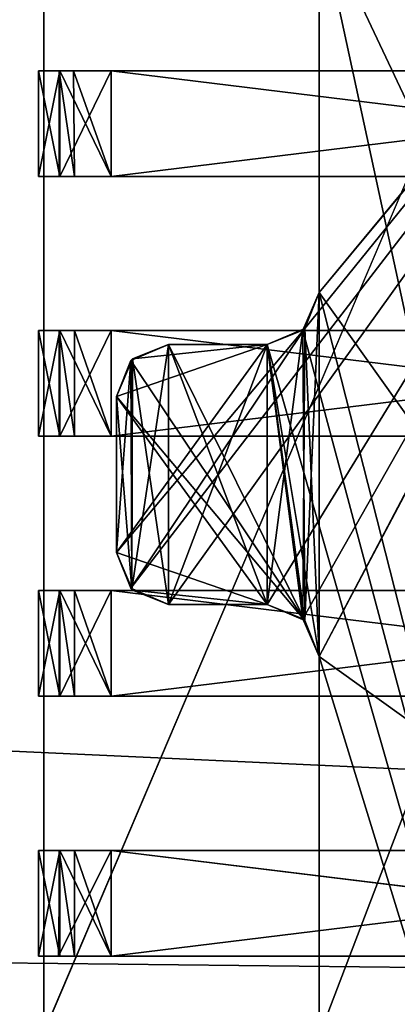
# Model space of a CAD drawing. Header units: millimetres. Extents: x -78 to 78, y -78 to 78.
# Tile 294 of 449: x 44.444 to 45.171, y 0.055 to 1.95. Entities that reach past the tile are written whole.
import ezdxf

# ---------------------------------------------------------------- set-up
doc = ezdxf.new("R2010")
doc.units = ezdxf.units.MM
doc.header["$LTSCALE"] = 41.718519
for name, color, linetype in [('10', 7, 'CONTINUOUS'), ('1745', 7, 'CONTINUOUS'), ('1940', 7, 'CONTINUOUS'), ('1941', 7, 'CONTINUOUS'), ('1942', 7, 'CONTINUOUS'), ('1943', 7, 'CONTINUOUS'), ('1944', 7, 'CONTINUOUS'), ('1945', 7, 'CONTINUOUS'), ('1946', 7, 'CONTINUOUS'), ('1947', 7, 'CONTINUOUS'), ('1954', 7, 'CONTINUOUS'), ('1955', 7, 'CONTINUOUS'), ('1956', 7, 'CONTINUOUS'), ('1957', 7, 'CONTINUOUS'), ('1958', 7, 'CONTINUOUS'), ('1959', 7, 'CONTINUOUS'), ('328', 7, 'CONTINUOUS'), ('344', 7, 'CONTINUOUS'), ('5045', 7, 'CONTINUOUS'), ('5047', 7, 'CONTINUOUS'), ('5049', 7, 'CONTINUOUS'), ('5548', 7, 'CONTINUOUS'), ('5564', 7, 'CONTINUOUS'), ('5568', 7, 'CONTINUOUS'), ('5578', 7, 'CONTINUOUS'), ('5585', 7, 'CONTINUOUS'), ('5591', 7, 'CONTINUOUS'), ('5596', 7, 'CONTINUOUS'), ('5601', 7, 'CONTINUOUS'), ('5602', 7, 'CONTINUOUS'), ('5608', 7, 'CONTINUOUS'), ('5609', 7, 'CONTINUOUS'), ('5610', 7, 'CONTINUOUS'), ('5614', 7, 'CONTINUOUS'), ('5615', 7, 'CONTINUOUS'), ('5616', 7, 'CONTINUOUS'), ('5617', 7, 'CONTINUOUS'), ('5619', 7, 'CONTINUOUS'), ('5621', 7, 'CONTINUOUS'), ('5624', 7, 'CONTINUOUS'), ('5625', 7, 'CONTINUOUS'), ('5760', 7, 'CONTINUOUS'), ('5761', 7, 'CONTINUOUS'), ('5762', 7, 'CONTINUOUS'), ('5763', 7, 'CONTINUOUS'), ('5764', 7, 'CONTINUOUS'), ('5765', 7, 'CONTINUOUS'), ('5807', 7, 'CONTINUOUS'), ('5808', 7, 'CONTINUOUS'), ('5850', 7, 'CONTINUOUS'), ('5851', 7, 'CONTINUOUS'), ('5894', 7, 'CONTINUOUS'), ('5895', 7, 'CONTINUOUS'), ('5896', 7, 'CONTINUOUS'), ('5897', 7, 'CONTINUOUS'), ('5898', 7, 'CONTINUOUS'), ('5899', 7, 'CONTINUOUS'), ('6', 7, 'CONTINUOUS'), ('6248', 7, 'CONTINUOUS'), ('6249', 7, 'CONTINUOUS'), ('6291', 7, 'CONTINUOUS'), ('6292', 7, 'CONTINUOUS'), ('6334', 7, 'CONTINUOUS'), ('6335', 7, 'CONTINUOUS'), ('6377', 7, 'CONTINUOUS'), ('6378', 7, 'CONTINUOUS'), ('748', 7, 'CONTINUOUS'), ('971', 7, 'CONTINUOUS')]:
    doc.layers.add(name, color=color, linetype=linetype)

msp = doc.modelspace()

# ---------------------------------------------------------------- linework, layer by layer
at = {"layer": '10', "linetype": 'CONTINUOUS'}
for points in [[(48.5, 30.5, -2), (49.5, -30.5, -2), (19.2675, 11.1265, -2), (48.5, 30.5, -2)], [(19.2675, 11.1265, -2), (49.5, -30.5, -2), (22.25, 0, -2), (19.2675, 11.1265, -2)]]:
    msp.add_3dface(points, dxfattribs=at)
at = {"layer": '1745', "linetype": 'CONTINUOUS'}
for points in [[(31.0424, -69.7372, 28.7), (51.0663, -56.737, 28.7), (75.9193, 7.9475, 28.7), (31.0424, -69.7372, 28.7)], [(31.0424, -69.7372, 28.7), (75.9193, 7.9475, 28.7), (53.7937, -21.0684, 28.7), (31.0424, -69.7372, 28.7)]]:
    msp.add_3dface(points, dxfattribs=at)
at = {"layer": '1940', "linetype": 'CONTINUOUS'}
for points in [[(44.52, 1.8516, 5.8499), (44.52, 1.8516, 6.3799), (44.52, 1.6483, 5.8499), (44.52, 1.8516, 5.8499)], [(44.52, 1.8516, 6.3799), (44.52, 1.6483, 6.3799), (44.52, 1.6483, 5.8499), (44.52, 1.8516, 6.3799)]]:
    msp.add_3dface(points, dxfattribs=at)
at = {"layer": '1941', "linetype": 'CONTINUOUS'}
for points in [[(46.28, 1.6483, 6.4799), (44.62, 1.6483, 6.4799), (46.28, 1.8516, 6.4799), (46.28, 1.6483, 6.4799)], [(44.62, 1.6483, 6.4799), (44.62, 1.8516, 6.4799), (46.28, 1.8516, 6.4799), (44.62, 1.6483, 6.4799)]]:
    msp.add_3dface(points, dxfattribs=at)
at = {"layer": '1942', "linetype": 'CONTINUOUS'}
for points in [[(44.52, 1.3516, 6.3799), (44.52, 1.1483, 6.3799), (44.52, 1.1483, 5.8499), (44.52, 1.3516, 6.3799)], [(44.52, 1.3516, 5.8499), (44.52, 1.3516, 6.3799), (44.52, 1.1483, 5.8499), (44.52, 1.3516, 5.8499)]]:
    msp.add_3dface(points, dxfattribs=at)
at = {"layer": '1943', "linetype": 'CONTINUOUS'}
for points in [[(44.62, 1.1483, 6.4799), (44.62, 1.3516, 6.4799), (46.28, 1.3516, 6.4799), (44.62, 1.1483, 6.4799)], [(46.28, 1.1483, 6.4799), (44.62, 1.1483, 6.4799), (46.28, 1.3516, 6.4799), (46.28, 1.1483, 6.4799)]]:
    msp.add_3dface(points, dxfattribs=at)
at = {"layer": '1944', "linetype": 'CONTINUOUS'}
for points in [[(44.52, 0.8516, 5.8499), (44.52, 0.8516, 6.3799), (44.52, 0.6483, 5.8499), (44.52, 0.8516, 5.8499)], [(44.52, 0.8516, 6.3799), (44.52, 0.6483, 6.3799), (44.52, 0.6483, 5.8499), (44.52, 0.8516, 6.3799)]]:
    msp.add_3dface(points, dxfattribs=at)
at = {"layer": '1945', "linetype": 'CONTINUOUS'}
for points in [[(46.28, 0.6483, 6.4799), (44.62, 0.6483, 6.4799), (46.28, 0.8516, 6.4799), (46.28, 0.6483, 6.4799)], [(44.62, 0.6483, 6.4799), (44.62, 0.8516, 6.4799), (46.28, 0.8516, 6.4799), (44.62, 0.6483, 6.4799)]]:
    msp.add_3dface(points, dxfattribs=at)
at = {"layer": '1946', "linetype": 'CONTINUOUS'}
for points in [[(44.52, 0.3516, 5.8499), (44.52, 0.3516, 6.3799), (44.52, 0.1483, 5.8499), (44.52, 0.3516, 5.8499)], [(44.52, 0.3516, 6.3799), (44.52, 0.1483, 6.3799), (44.52, 0.1483, 5.8499), (44.52, 0.3516, 6.3799)]]:
    msp.add_3dface(points, dxfattribs=at)
at = {"layer": '1947', "linetype": 'CONTINUOUS'}
for points in [[(46.28, 0.1483, 6.4799), (44.62, 0.1483, 6.4799), (46.28, 0.3516, 6.4799), (46.28, 0.1483, 6.4799)], [(44.62, 0.1483, 6.4799), (44.62, 0.3516, 6.4799), (46.28, 0.3516, 6.4799), (44.62, 0.1483, 6.4799)]]:
    msp.add_3dface(points, dxfattribs=at)
at = {"layer": '1954', "linetype": 'CONTINUOUS'}
for points in [[(44.62, 0.8516, 7.0199), (44.62, 0.6483, 7.0199), (46.28, 0.6483, 7.0199), (44.62, 0.8516, 7.0199)], [(46.28, 0.8516, 7.0199), (44.62, 0.8516, 7.0199), (46.28, 0.6483, 7.0199), (46.28, 0.8516, 7.0199)]]:
    msp.add_3dface(points, dxfattribs=at)
at = {"layer": '1955', "linetype": 'CONTINUOUS'}
for points in [[(44.52, 0.6483, 7.6499), (44.52, 0.6483, 7.1199), (44.52, 0.8516, 7.6499), (44.52, 0.6483, 7.6499)], [(44.52, 0.6483, 7.1199), (44.52, 0.8516, 7.1199), (44.52, 0.8516, 7.6499), (44.52, 0.6483, 7.1199)]]:
    msp.add_3dface(points, dxfattribs=at)
at = {"layer": '1956', "linetype": 'CONTINUOUS'}
for points in [[(44.52, 0.8516, 7.1199), (44.5493, 0.6483, 7.0492), (44.5493, 0.8516, 7.0492), (44.52, 0.8516, 7.1199)], [(44.52, 0.6483, 7.1199), (44.5493, 0.6483, 7.0492), (44.52, 0.8516, 7.1199), (44.52, 0.6483, 7.1199)], [(44.5493, 0.6483, 7.0492), (44.62, 0.6483, 7.0199), (44.5493, 0.8516, 7.0492), (44.5493, 0.6483, 7.0492)], [(44.62, 0.6483, 7.0199), (44.62, 0.8516, 7.0199), (44.5493, 0.8516, 7.0492), (44.62, 0.6483, 7.0199)]]:
    msp.add_3dface(points, dxfattribs=at)
at = {"layer": '1957', "linetype": 'CONTINUOUS'}
for points in [[(46.28, 1.3516, 7.0199), (44.62, 1.3516, 7.0199), (46.28, 1.1483, 7.0199), (46.28, 1.3516, 7.0199)], [(44.62, 1.3516, 7.0199), (44.62, 1.1483, 7.0199), (46.28, 1.1483, 7.0199), (44.62, 1.3516, 7.0199)]]:
    msp.add_3dface(points, dxfattribs=at)
at = {"layer": '1958', "linetype": 'CONTINUOUS'}
for points in [[(44.52, 1.1483, 7.6499), (44.52, 1.1483, 7.1199), (44.52, 1.3516, 7.6499), (44.52, 1.1483, 7.6499)], [(44.52, 1.1483, 7.1199), (44.52, 1.3516, 7.1199), (44.52, 1.3516, 7.6499), (44.52, 1.1483, 7.1199)]]:
    msp.add_3dface(points, dxfattribs=at)
at = {"layer": '1959', "linetype": 'CONTINUOUS'}
for points in [[(44.52, 1.3516, 7.1199), (44.5493, 1.1483, 7.0492), (44.5493, 1.3516, 7.0492), (44.52, 1.3516, 7.1199)], [(44.52, 1.1483, 7.1199), (44.5493, 1.1483, 7.0492), (44.52, 1.3516, 7.1199), (44.52, 1.1483, 7.1199)], [(44.62, 1.1483, 7.0199), (44.62, 1.3516, 7.0199), (44.5493, 1.3516, 7.0492), (44.62, 1.1483, 7.0199)], [(44.5493, 1.1483, 7.0492), (44.62, 1.1483, 7.0199), (44.5493, 1.3516, 7.0492), (44.5493, 1.1483, 7.0492)]]:
    msp.add_3dface(points, dxfattribs=at)
at = {"layer": '328', "linetype": 'CONTINUOUS'}
for points in [[(32.5, -30, 15), (15.5, 30, 15), (47.5, -30, 15), (32.5, -30, 15)], [(47.5, -30, 15), (15.5, 30, 15), (67, -30, 15), (47.5, -30, 15)], [(67, -30, 15), (15.5, 30, 15), (67.5, -30, 15), (67, -30, 15)], [(67.5, -30, 15), (15.5, 30, 15), (72.3187, -15.3427, 15), (67.5, -30, 15)], [(72.3187, -15.3427, 15), (15.5, 30, 15), (73.9493, 0, 15), (72.3187, -15.3427, 15)], [(73.9493, 0, 15), (15.5, 30, 15), (72.3187, 15.3427, 15), (73.9493, 0, 15)]]:
    msp.add_3dface(points, dxfattribs=at)
at = {"layer": '344', "linetype": 'CONTINUOUS'}
for points in [[(32.5, 30, 16.5), (15.5, -30, 16.5), (47.5, 30, 16.5), (32.5, 30, 16.5)], [(47.5, 30, 16.5), (15.5, -30, 16.5), (67, 30, 16.5), (47.5, 30, 16.5)], [(67, 30, 16.5), (15.5, -30, 16.5), (67.5, 30, 16.5), (67, 30, 16.5)], [(67.5, 30, 16.5), (15.5, -30, 16.5), (72.3187, 15.3427, 16.5), (67.5, 30, 16.5)], [(72.3187, 15.3427, 16.5), (15.5, -30, 16.5), (73.9493, 0, 16.5), (72.3187, 15.3427, 16.5)]]:
    msp.add_3dface(points, dxfattribs=at)
at = {"layer": '5045', "linetype": 'CONTINUOUS'}
for points in [[(44.49, -25, 0.25), (42.894, -25, 0.25), (42.894, 25, 0.25), (44.49, -25, 0.25)], [(44.49, 25, 0.25), (44.49, -25, 0.25), (42.894, 25, 0.25), (44.49, 25, 0.25)]]:
    msp.add_3dface(points, dxfattribs=at)
at = {"layer": '5047', "linetype": 'CONTINUOUS'}
for points in [[(42.894, 25, 14.05), (42.894, -25, 14.05), (44.49, 25, 14.05), (42.894, 25, 14.05)], [(42.894, -25, 14.05), (44.49, -25, 14.05), (44.49, 25, 14.05), (42.894, -25, 14.05)]]:
    msp.add_3dface(points, dxfattribs=at)
at = {"layer": '5049', "linetype": 'CONTINUOUS'}
for points in [[(44.49, -25, 0.25), (44.49, 25, 0.25), (44.49, -2.3987, 4.25), (44.49, -25, 0.25)], [(44.49, 25, 0.25), (44.49, -2.05, 4.6), (44.49, -2.1532, 4.3524), (44.49, 25, 0.25)], [(44.49, -2.05, 4.6), (44.49, 25, 0.25), (44.49, 2.4013, 4.25), (44.49, -2.05, 4.6)], [(44.49, -2.3987, 4.25), (44.49, 25, 0.25), (44.49, -2.1532, 4.3524), (44.49, -2.3987, 4.25)], [(44.49, 25, 14.05), (44.49, -25, 14.05), (44.49, 2.3987, 9.25), (44.49, 25, 14.05)], [(44.49, 2.1546, 4.3511), (44.49, -2.05, 4.6), (44.49, 2.4013, 4.25), (44.49, 2.1546, 4.3511)], [(44.49, 2.3987, 9.25), (44.49, -25, 14.05), (44.49, 2.1532, 9.1476), (44.49, 2.3987, 9.25)], [(44.49, -2.05, 8.9), (44.49, -2.05, 4.6), (44.49, 2.1546, 4.3511), (44.49, -2.05, 8.9)], [(44.49, 2.05, 4.6), (44.49, -2.05, 8.9), (44.49, 2.1546, 4.3511), (44.49, 2.05, 4.6)], [(44.49, 2.1532, 9.1476), (44.49, -25, 14.05), (44.49, 2.05, 8.9), (44.49, 2.1532, 9.1476)], [(44.49, -25, 14.05), (44.49, -2.4013, 9.25), (44.49, 2.05, 8.9), (44.49, -25, 14.05)], [(44.49, -2.1546, 9.1489), (44.49, -2.05, 8.9), (44.49, 2.05, 4.6), (44.49, -2.1546, 9.1489)], [(44.49, -2.4013, 9.25), (44.49, -2.1546, 9.1489), (44.49, 2.05, 8.9), (44.49, -2.4013, 9.25)], [(44.49, -2.1546, 9.1489), (44.49, 2.05, 4.6), (44.49, 2.05, 8.9), (44.49, -2.1546, 9.1489)]]:
    msp.add_3dface(points, dxfattribs=at)
at = {"layer": '5548', "linetype": 'CONTINUOUS'}
for points in [[(44.6575, 0.8559, 9.0499), (44.73, 0.8249, 9.0499), (46.039, 2.6499, 9.0499), (44.6575, 0.8559, 9.0499)], [(44.9925, 1.3559, 9.0499), (44.6575, 0.8559, 9.0499), (46.039, 2.6499, 9.0499), (44.9925, 1.3559, 9.0499)], [(44.73, 0.8249, 9.0499), (44.92, 0.8249, 9.0499), (46.039, 2.6499, 9.0499), (44.73, 0.8249, 9.0499)], [(46.039, 2.6499, 9.0499), (45.02, -0.7251, 9.0499), (44.92, -1.3251, 9.0499), (46.039, 2.6499, 9.0499)], [(44.92, 0.8249, 9.0499), (44.989, 0.7974, 9.0499), (46.039, 2.6499, 9.0499), (44.92, 0.8249, 9.0499)], [(44.989, -1.3526, 9.0499), (46.039, 2.6499, 9.0499), (44.92, -1.3251, 9.0499), (44.989, -1.3526, 9.0499)], [(44.989, 0.7974, 9.0499), (45.02, 0.7249, 9.0499), (46.039, 2.6499, 9.0499), (44.989, 0.7974, 9.0499)], [(45.02, -1.4251, 9.0499), (46.039, 2.6499, 9.0499), (44.989, -1.3526, 9.0499), (45.02, -1.4251, 9.0499)], [(45.02, 1.4249, 9.0499), (44.9925, 1.3559, 9.0499), (46.039, 2.6499, 9.0499), (45.02, 1.4249, 9.0499)], [(46.039, -2.6501, 9.0499), (46.039, 2.6499, 9.0499), (45.02, -2.1501, 9.0499), (46.039, -2.6501, 9.0499)], [(45.02, 0.7249, 9.0499), (45.02, -0.7251, 9.0499), (46.039, 2.6499, 9.0499), (45.02, 0.7249, 9.0499)], [(45.02, 2.1499, 9.0499), (45.02, 1.4249, 9.0499), (46.039, 2.6499, 9.0499), (45.02, 2.1499, 9.0499)], [(45.02, -2.1501, 9.0499), (46.039, 2.6499, 9.0499), (45.02, -1.4251, 9.0499), (45.02, -2.1501, 9.0499)], [(44.63, 0.9249, 9.0499), (44.6575, 0.8559, 9.0499), (44.9925, 1.3559, 9.0499), (44.63, 0.9249, 9.0499)], [(44.92, 1.3249, 9.0499), (44.63, 0.9249, 9.0499), (44.9925, 1.3559, 9.0499), (44.92, 1.3249, 9.0499)], [(44.63, 1.2249, 9.0499), (44.63, 0.9249, 9.0499), (44.92, 1.3249, 9.0499), (44.63, 1.2249, 9.0499)], [(44.661, 1.2974, 9.0499), (44.63, 1.2249, 9.0499), (44.92, 1.3249, 9.0499), (44.661, 1.2974, 9.0499)], [(44.73, 1.3249, 9.0499), (44.661, 1.2974, 9.0499), (44.92, 1.3249, 9.0499), (44.73, 1.3249, 9.0499)]]:
    msp.add_3dface(points, dxfattribs=at)
at = {"layer": '5564', "linetype": 'CONTINUOUS'}
for points in [[(46.039, 2.6499, 8.7499), (46.059, -2.6501, 8.7499), (45.02, 2.1499, 8.7499), (46.039, 2.6499, 8.7499)], [(45.02, 2.1499, 8.7499), (46.059, -2.6501, 8.7499), (45.02, 1.4249, 8.7499), (45.02, 2.1499, 8.7499)], [(45.02, 1.4249, 8.7499), (46.059, -2.6501, 8.7499), (44.989, 1.3525, 8.7499), (45.02, 1.4249, 8.7499)], [(44.989, 1.3525, 8.7499), (46.059, -2.6501, 8.7499), (44.92, 1.3249, 8.7499), (44.989, 1.3525, 8.7499)], [(44.6575, 1.294, 8.7499), (44.73, 1.3249, 8.7499), (44.9925, 0.794, 8.7499), (44.6575, 1.294, 8.7499)], [(44.73, 1.3249, 8.7499), (44.92, 1.3249, 8.7499), (44.9925, 0.794, 8.7499), (44.73, 1.3249, 8.7499)], [(44.92, 1.3249, 8.7499), (46.059, -2.6501, 8.7499), (45.02, 0.7249, 8.7499), (44.92, 1.3249, 8.7499)], [(44.9925, 0.794, 8.7499), (44.92, 1.3249, 8.7499), (45.02, 0.7249, 8.7499), (44.9925, 0.794, 8.7499)], [(44.63, 1.2249, 8.7499), (44.6575, 1.294, 8.7499), (44.9925, 0.794, 8.7499), (44.63, 1.2249, 8.7499)], [(44.63, 0.9249, 8.7499), (44.63, 1.2249, 8.7499), (44.92, 0.8249, 8.7499), (44.63, 0.9249, 8.7499)], [(44.92, 0.8249, 8.7499), (44.63, 1.2249, 8.7499), (44.9925, 0.794, 8.7499), (44.92, 0.8249, 8.7499)], [(44.661, 0.8525, 8.7499), (44.63, 0.9249, 8.7499), (44.92, 0.8249, 8.7499), (44.661, 0.8525, 8.7499)], [(44.73, 0.8249, 8.7499), (44.661, 0.8525, 8.7499), (44.92, 0.8249, 8.7499), (44.73, 0.8249, 8.7499)], [(46.059, -2.6501, 8.7499), (45.02, -0.7251, 8.7499), (45.02, 0.7249, 8.7499), (46.059, -2.6501, 8.7499)]]:
    msp.add_3dface(points, dxfattribs=at)
at = {"layer": '5568', "linetype": 'CONTINUOUS'}
for points in [[(45.02, 0.7249, 4.4499), (46.035, 2.6499, 4.4499), (45.02, -0.0051, 4.4499), (45.02, 0.7249, 4.4499)], [(46.035, 2.6499, 4.4499), (45.02, 0.7249, 4.4499), (45.02, 1.4249, 4.4499), (46.035, 2.6499, 4.4499)], [(45.02, -0.0051, 4.4499), (46.035, 2.6499, 4.4499), (46.039, -0.0051, 4.4499), (45.02, -0.0051, 4.4499)], [(45.02, 2.1499, 4.4499), (46.035, 2.6499, 4.4499), (45.02, 1.4249, 4.4499), (45.02, 2.1499, 4.4499)], [(45.02, 1.4249, 4.4499), (44.9925, 0.794, 4.4499), (44.989, 1.3525, 4.4499), (45.02, 1.4249, 4.4499)], [(45.02, 0.7249, 4.4499), (44.9925, 0.794, 4.4499), (45.02, 1.4249, 4.4499), (45.02, 0.7249, 4.4499)], [(44.9925, 0.794, 4.4499), (44.92, 0.8249, 4.4499), (44.989, 1.3525, 4.4499), (44.9925, 0.794, 4.4499)], [(44.989, 1.3525, 4.4499), (44.92, 0.8249, 4.4499), (44.92, 1.3249, 4.4499), (44.989, 1.3525, 4.4499)], [(44.6575, 1.294, 4.4499), (44.73, 1.3249, 4.4499), (44.6594, 0.8543, 4.4499), (44.6575, 1.294, 4.4499)], [(44.73, 1.3249, 4.4499), (44.73, 0.8249, 4.4499), (44.6594, 0.8543, 4.4499), (44.73, 1.3249, 4.4499)], [(44.92, 0.8249, 4.4499), (44.73, 0.8249, 4.4499), (44.92, 1.3249, 4.4499), (44.92, 0.8249, 4.4499)], [(44.92, 1.3249, 4.4499), (44.73, 0.8249, 4.4499), (44.73, 1.3249, 4.4499), (44.92, 1.3249, 4.4499)], [(44.63, 1.2249, 4.4499), (44.6575, 1.294, 4.4499), (44.63, 0.9249, 4.4499), (44.63, 1.2249, 4.4499)], [(44.63, 0.9249, 4.4499), (44.6575, 1.294, 4.4499), (44.6594, 0.8543, 4.4499), (44.63, 0.9249, 4.4499)]]:
    msp.add_3dface(points, dxfattribs=at)
at = {"layer": '5578', "linetype": 'CONTINUOUS'}
for points in [[(44.73, 0.8249, 4.4499), (44.92, 0.8249, 4.4499), (44.92, 0.8249, 4.7499), (44.73, 0.8249, 4.4499)], [(44.73, 0.8249, 4.7499), (44.73, 0.8249, 4.4499), (44.92, 0.8249, 4.7499), (44.73, 0.8249, 4.7499)]]:
    msp.add_3dface(points, dxfattribs=at)
at = {"layer": '5585', "linetype": 'CONTINUOUS'}
for points in [[(44.63, 0.9249, 4.4499), (44.6594, 0.8543, 4.4499), (44.63, 0.9249, 4.7499), (44.63, 0.9249, 4.4499)], [(44.63, 0.9249, 4.7499), (44.6594, 0.8543, 4.4499), (44.6594, 0.8543, 4.7499), (44.63, 0.9249, 4.7499)], [(44.6594, 0.8543, 4.4499), (44.73, 0.8249, 4.4499), (44.6594, 0.8543, 4.7499), (44.6594, 0.8543, 4.4499)], [(44.6594, 0.8543, 4.7499), (44.73, 0.8249, 4.4499), (44.73, 0.8249, 4.7499), (44.6594, 0.8543, 4.7499)]]:
    msp.add_3dface(points, dxfattribs=at)
at = {"layer": '5591', "linetype": 'CONTINUOUS'}
for points in [[(46.055, 2.6499, 4.7699), (45.02, 2.1499, 4.7499), (46.039, -0.0051, 4.7499), (46.055, 2.6499, 4.7699)], [(45.02, 2.1499, 4.7499), (45.02, 1.4249, 4.7499), (46.039, -0.0051, 4.7499), (45.02, 2.1499, 4.7499)], [(45.02, 1.4249, 4.7499), (44.9925, 1.3559, 4.7499), (45.02, 0.7249, 4.7499), (45.02, 1.4249, 4.7499)], [(46.039, -0.0051, 4.7499), (45.02, 1.4249, 4.7499), (45.02, 0.7249, 4.7499), (46.039, -0.0051, 4.7499)], [(44.9925, 1.3559, 4.7499), (44.92, 1.3249, 4.7499), (44.989, 0.7974, 4.7499), (44.9925, 1.3559, 4.7499)], [(45.02, 0.7249, 4.7499), (44.9925, 1.3559, 4.7499), (44.989, 0.7974, 4.7499), (45.02, 0.7249, 4.7499)], [(44.661, 1.2974, 4.7499), (44.73, 0.8249, 4.7499), (44.73, 1.3249, 4.7499), (44.661, 1.2974, 4.7499)], [(44.73, 1.3249, 4.7499), (44.73, 0.8249, 4.7499), (44.92, 0.8249, 4.7499), (44.73, 1.3249, 4.7499)], [(44.92, 1.3249, 4.7499), (44.73, 1.3249, 4.7499), (44.92, 0.8249, 4.7499), (44.92, 1.3249, 4.7499)], [(44.989, 0.7974, 4.7499), (44.92, 1.3249, 4.7499), (44.92, 0.8249, 4.7499), (44.989, 0.7974, 4.7499)], [(44.63, 1.2249, 4.7499), (44.6594, 0.8543, 4.7499), (44.661, 1.2974, 4.7499), (44.63, 1.2249, 4.7499)], [(44.6594, 0.8543, 4.7499), (44.73, 0.8249, 4.7499), (44.661, 1.2974, 4.7499), (44.6594, 0.8543, 4.7499)], [(44.63, 0.9249, 4.7499), (44.6594, 0.8543, 4.7499), (44.63, 1.2249, 4.7499), (44.63, 0.9249, 4.7499)], [(45.02, -0.0051, 4.7499), (46.039, -0.0051, 4.7499), (45.02, 0.7249, 4.7499), (45.02, -0.0051, 4.7499)]]:
    msp.add_3dface(points, dxfattribs=at)
at = {"layer": '5596', "linetype": 'CONTINUOUS'}
for points in [[(44.73, 1.3249, 4.4499), (44.6575, 1.294, 4.4499), (44.73, 1.3249, 4.7499), (44.73, 1.3249, 4.4499)], [(44.6575, 1.294, 4.4499), (44.661, 1.2974, 4.7499), (44.73, 1.3249, 4.7499), (44.6575, 1.294, 4.4499)], [(44.6575, 1.294, 4.4499), (44.63, 1.2249, 4.4499), (44.661, 1.2974, 4.7499), (44.6575, 1.294, 4.4499)], [(44.63, 1.2249, 4.4499), (44.63, 1.2249, 4.7499), (44.661, 1.2974, 4.7499), (44.63, 1.2249, 4.4499)]]:
    msp.add_3dface(points, dxfattribs=at)
at = {"layer": '5601', "linetype": 'CONTINUOUS'}
for points in [[(45.02, -0.7251, 9.0499), (45.02, 0.7249, 9.0499), (45.02, -0.7251, 8.7499), (45.02, -0.7251, 9.0499)], [(45.02, -0.7251, 8.7499), (45.02, 0.7249, 9.0499), (45.02, 0.7249, 8.7499), (45.02, -0.7251, 8.7499)]]:
    msp.add_3dface(points, dxfattribs=at)
at = {"layer": '5602', "linetype": 'CONTINUOUS'}
for points in [[(44.92, 1.3249, 4.4499), (44.73, 1.3249, 4.4499), (44.73, 1.3249, 4.7499), (44.92, 1.3249, 4.4499)], [(44.92, 1.3249, 4.4499), (44.73, 1.3249, 4.7499), (44.92, 1.3249, 4.7499), (44.92, 1.3249, 4.4499)]]:
    msp.add_3dface(points, dxfattribs=at)
at = {"layer": '5608', "linetype": 'CONTINUOUS'}
for points in [[(44.989, 0.7974, 9.0499), (44.92, 0.8249, 9.0499), (44.9925, 0.794, 8.7499), (44.989, 0.7974, 9.0499)], [(44.92, 0.8249, 9.0499), (44.92, 0.8249, 8.7499), (44.9925, 0.794, 8.7499), (44.92, 0.8249, 9.0499)], [(45.02, 0.7249, 9.0499), (44.989, 0.7974, 9.0499), (45.02, 0.7249, 8.7499), (45.02, 0.7249, 9.0499)], [(44.989, 0.7974, 9.0499), (44.9925, 0.794, 8.7499), (45.02, 0.7249, 8.7499), (44.989, 0.7974, 9.0499)]]:
    msp.add_3dface(points, dxfattribs=at)
at = {"layer": '5609', "linetype": 'CONTINUOUS'}
for points in [[(45.02, 1.4249, 4.4499), (44.989, 1.3525, 4.4499), (45.02, 1.4249, 4.7499), (45.02, 1.4249, 4.4499)], [(44.989, 1.3525, 4.4499), (44.9925, 1.3559, 4.7499), (45.02, 1.4249, 4.7499), (44.989, 1.3525, 4.4499)], [(44.989, 1.3525, 4.4499), (44.92, 1.3249, 4.4499), (44.9925, 1.3559, 4.7499), (44.989, 1.3525, 4.4499)], [(44.92, 1.3249, 4.4499), (44.92, 1.3249, 4.7499), (44.9925, 1.3559, 4.7499), (44.92, 1.3249, 4.4499)]]:
    msp.add_3dface(points, dxfattribs=at)
at = {"layer": '5610', "linetype": 'CONTINUOUS'}
for points in [[(44.92, 0.8249, 4.4499), (44.9925, 0.794, 4.4499), (44.92, 0.8249, 4.7499), (44.92, 0.8249, 4.4499)], [(44.9925, 0.794, 4.4499), (44.989, 0.7974, 4.7499), (44.92, 0.8249, 4.7499), (44.9925, 0.794, 4.4499)], [(44.9925, 0.794, 4.4499), (45.02, 0.7249, 4.4499), (44.989, 0.7974, 4.7499), (44.9925, 0.794, 4.4499)], [(45.02, 0.7249, 4.4499), (45.02, 0.7249, 4.7499), (44.989, 0.7974, 4.7499), (45.02, 0.7249, 4.4499)]]:
    msp.add_3dface(points, dxfattribs=at)
at = {"layer": '5614', "linetype": 'CONTINUOUS'}
for points in [[(44.92, 0.8249, 9.0499), (44.73, 0.8249, 9.0499), (44.73, 0.8249, 8.7499), (44.92, 0.8249, 9.0499)], [(44.92, 0.8249, 9.0499), (44.73, 0.8249, 8.7499), (44.92, 0.8249, 8.7499), (44.92, 0.8249, 9.0499)]]:
    msp.add_3dface(points, dxfattribs=at)
at = {"layer": '5615', "linetype": 'CONTINUOUS'}
for points in [[(45.02, 2.1499, 4.4499), (45.02, 1.4249, 4.4499), (45.02, 2.1499, 4.7499), (45.02, 2.1499, 4.4499)], [(45.02, 1.4249, 4.4499), (45.02, 1.4249, 4.7499), (45.02, 2.1499, 4.7499), (45.02, 1.4249, 4.4499)]]:
    msp.add_3dface(points, dxfattribs=at)
at = {"layer": '5616', "linetype": 'CONTINUOUS'}
for points in [[(45.02, 1.4249, 9.0499), (45.02, 2.1499, 9.0499), (45.02, 1.4249, 8.7499), (45.02, 1.4249, 9.0499)], [(45.02, 2.1499, 9.0499), (45.02, 2.1499, 8.7499), (45.02, 1.4249, 8.7499), (45.02, 2.1499, 9.0499)]]:
    msp.add_3dface(points, dxfattribs=at)
at = {"layer": '5617', "linetype": 'CONTINUOUS'}
for points in [[(44.6575, 0.8559, 9.0499), (44.63, 0.9249, 9.0499), (44.661, 0.8525, 8.7499), (44.6575, 0.8559, 9.0499)], [(44.63, 0.9249, 9.0499), (44.63, 0.9249, 8.7499), (44.661, 0.8525, 8.7499), (44.63, 0.9249, 9.0499)], [(44.73, 0.8249, 9.0499), (44.6575, 0.8559, 9.0499), (44.73, 0.8249, 8.7499), (44.73, 0.8249, 9.0499)], [(44.6575, 0.8559, 9.0499), (44.661, 0.8525, 8.7499), (44.73, 0.8249, 8.7499), (44.6575, 0.8559, 9.0499)]]:
    msp.add_3dface(points, dxfattribs=at)
at = {"layer": '5619', "linetype": 'CONTINUOUS'}
for points in [[(45.02, 0.7249, 4.4499), (45.02, -0.0051, 4.4499), (45.02, 0.7249, 4.7499), (45.02, 0.7249, 4.4499)], [(45.02, -0.0051, 4.4499), (45.02, -0.0051, 4.7499), (45.02, 0.7249, 4.7499), (45.02, -0.0051, 4.4499)]]:
    msp.add_3dface(points, dxfattribs=at)
at = {"layer": '5621', "linetype": 'CONTINUOUS'}
for points in [[(44.9925, 1.3559, 9.0499), (45.02, 1.4249, 9.0499), (44.989, 1.3525, 8.7499), (44.9925, 1.3559, 9.0499)], [(45.02, 1.4249, 9.0499), (45.02, 1.4249, 8.7499), (44.989, 1.3525, 8.7499), (45.02, 1.4249, 9.0499)], [(44.92, 1.3249, 9.0499), (44.9925, 1.3559, 9.0499), (44.92, 1.3249, 8.7499), (44.92, 1.3249, 9.0499)], [(44.9925, 1.3559, 9.0499), (44.989, 1.3525, 8.7499), (44.92, 1.3249, 8.7499), (44.9925, 1.3559, 9.0499)]]:
    msp.add_3dface(points, dxfattribs=at)
at = {"layer": '5624', "linetype": 'CONTINUOUS'}
for points in [[(44.73, 1.3249, 9.0499), (44.92, 1.3249, 9.0499), (44.92, 1.3249, 8.7499), (44.73, 1.3249, 9.0499)], [(44.73, 1.3249, 9.0499), (44.92, 1.3249, 8.7499), (44.73, 1.3249, 8.7499), (44.73, 1.3249, 9.0499)]]:
    msp.add_3dface(points, dxfattribs=at)
at = {"layer": '5625', "linetype": 'CONTINUOUS'}
for points in [[(44.661, 1.2974, 9.0499), (44.73, 1.3249, 9.0499), (44.6575, 1.294, 8.7499), (44.661, 1.2974, 9.0499)], [(44.73, 1.3249, 9.0499), (44.73, 1.3249, 8.7499), (44.6575, 1.294, 8.7499), (44.73, 1.3249, 9.0499)], [(44.63, 1.2249, 9.0499), (44.661, 1.2974, 9.0499), (44.63, 1.2249, 8.7499), (44.63, 1.2249, 9.0499)], [(44.661, 1.2974, 9.0499), (44.6575, 1.294, 8.7499), (44.63, 1.2249, 8.7499), (44.661, 1.2974, 9.0499)]]:
    msp.add_3dface(points, dxfattribs=at)
at = {"layer": '5760', "linetype": 'CONTINUOUS'}
for points in [[(44.52, 1.8516, 7.6499), (44.52, 1.8516, 7.1199), (44.48, 1.8516, 7.1199), (44.52, 1.8516, 7.6499)], [(44.48, 1.8516, 7.1199), (44.52, 1.8516, 7.1199), (44.5211, 1.8516, 7.0211), (44.48, 1.8516, 7.1199)], [(44.48, 1.8516, 7.6499), (44.52, 1.8516, 7.6499), (44.48, 1.8516, 7.1199), (44.48, 1.8516, 7.6499)], [(44.52, 1.8516, 7.1199), (44.5475, 1.8516, 7.0509), (44.5211, 1.8516, 7.0211), (44.52, 1.8516, 7.1199)], [(44.62, 1.8516, 7.0199), (44.62, 1.8516, 6.9799), (44.5211, 1.8516, 7.0211), (44.62, 1.8516, 7.0199)], [(44.5475, 1.8516, 7.0509), (44.62, 1.8516, 7.0199), (44.5211, 1.8516, 7.0211), (44.5475, 1.8516, 7.0509)], [(46.28, 1.8516, 6.9799), (44.62, 1.8516, 6.9799), (46.285, 1.8516, 7.0349), (46.28, 1.8516, 6.9799)], [(46.285, 1.8516, 7.0349), (44.62, 1.8516, 6.9799), (44.62, 1.8516, 7.0199), (46.285, 1.8516, 7.0349)]]:
    msp.add_3dface(points, dxfattribs=at)
at = {"layer": '5761', "linetype": 'CONTINUOUS'}
for points in [[(44.62, 1.8516, 6.9799), (46.28, 1.8516, 6.9799), (44.62, 1.6483, 6.9799), (44.62, 1.8516, 6.9799)], [(44.62, 1.6483, 6.9799), (46.28, 1.8516, 6.9799), (46.28, 1.6483, 6.9799), (44.62, 1.6483, 6.9799)]]:
    msp.add_3dface(points, dxfattribs=at)
at = {"layer": '5762', "linetype": 'CONTINUOUS'}
for points in [[(44.48, 1.8516, 7.1199), (44.5211, 1.8516, 7.0211), (44.48, 1.6483, 7.1199), (44.48, 1.8516, 7.1199)], [(44.48, 1.6483, 7.1199), (44.5211, 1.8516, 7.0211), (44.521, 1.6483, 7.021), (44.48, 1.6483, 7.1199)], [(44.5211, 1.8516, 7.0211), (44.62, 1.8516, 6.9799), (44.521, 1.6483, 7.021), (44.5211, 1.8516, 7.0211)], [(44.62, 1.8516, 6.9799), (44.62, 1.6483, 6.9799), (44.521, 1.6483, 7.021), (44.62, 1.8516, 6.9799)]]:
    msp.add_3dface(points, dxfattribs=at)
at = {"layer": '5763', "linetype": 'CONTINUOUS'}
for points in [[(46.285, 1.8516, 7.0349), (44.62, 1.8516, 7.0199), (46.28, 1.6483, 7.0199), (46.285, 1.8516, 7.0349)], [(44.62, 1.8516, 7.0199), (44.62, 1.6483, 7.0199), (46.28, 1.6483, 7.0199), (44.62, 1.8516, 7.0199)]]:
    msp.add_3dface(points, dxfattribs=at)
at = {"layer": '5764', "linetype": 'CONTINUOUS'}
for points in [[(44.5475, 1.8516, 7.0509), (44.52, 1.8516, 7.1199), (44.5493, 1.6483, 7.0492), (44.5475, 1.8516, 7.0509)], [(44.5493, 1.6483, 7.0492), (44.52, 1.8516, 7.1199), (44.52, 1.6483, 7.1199), (44.5493, 1.6483, 7.0492)], [(44.62, 1.8516, 7.0199), (44.5475, 1.8516, 7.0509), (44.62, 1.6483, 7.0199), (44.62, 1.8516, 7.0199)], [(44.62, 1.6483, 7.0199), (44.5475, 1.8516, 7.0509), (44.5493, 1.6483, 7.0492), (44.62, 1.6483, 7.0199)]]:
    msp.add_3dface(points, dxfattribs=at)
at = {"layer": '5765', "linetype": 'CONTINUOUS'}
for points in [[(44.52, 1.8516, 7.1199), (44.52, 1.8516, 7.6499), (44.52, 1.6483, 7.1199), (44.52, 1.8516, 7.1199)], [(44.52, 1.6483, 7.1199), (44.52, 1.8516, 7.6499), (44.52, 1.6483, 7.6499), (44.52, 1.6483, 7.1199)]]:
    msp.add_3dface(points, dxfattribs=at)
at = {"layer": '5807', "linetype": 'CONTINUOUS'}
for points in [[(44.62, 1.1483, 6.9799), (44.62, 1.3516, 6.9799), (46.28, 1.3516, 6.9799), (44.62, 1.1483, 6.9799)], [(46.28, 1.1483, 6.9799), (44.62, 1.1483, 6.9799), (46.28, 1.3516, 6.9799), (46.28, 1.1483, 6.9799)]]:
    msp.add_3dface(points, dxfattribs=at)
at = {"layer": '5808', "linetype": 'CONTINUOUS'}
for points in [[(44.48, 1.3516, 7.1199), (44.521, 1.3516, 7.021), (44.48, 1.1483, 7.1199), (44.48, 1.3516, 7.1199)], [(44.48, 1.1483, 7.1199), (44.521, 1.3516, 7.021), (44.521, 1.1483, 7.021), (44.48, 1.1483, 7.1199)], [(44.62, 1.3516, 6.9799), (44.62, 1.1483, 6.9799), (44.521, 1.1483, 7.021), (44.62, 1.3516, 6.9799)], [(44.521, 1.3516, 7.021), (44.62, 1.3516, 6.9799), (44.521, 1.1483, 7.021), (44.521, 1.3516, 7.021)]]:
    msp.add_3dface(points, dxfattribs=at)
at = {"layer": '5850', "linetype": 'CONTINUOUS'}
for points in [[(44.62, 0.6483, 6.9799), (44.62, 0.8516, 6.9799), (46.28, 0.8516, 6.9799), (44.62, 0.6483, 6.9799)], [(46.28, 0.6483, 6.9799), (44.62, 0.6483, 6.9799), (46.28, 0.8516, 6.9799), (46.28, 0.6483, 6.9799)]]:
    msp.add_3dface(points, dxfattribs=at)
at = {"layer": '5851', "linetype": 'CONTINUOUS'}
for points in [[(44.48, 0.8516, 7.1199), (44.521, 0.8516, 7.021), (44.48, 0.6483, 7.1199), (44.48, 0.8516, 7.1199)], [(44.48, 0.6483, 7.1199), (44.521, 0.8516, 7.021), (44.521, 0.6483, 7.021), (44.48, 0.6483, 7.1199)], [(44.62, 0.8516, 6.9799), (44.62, 0.6483, 6.9799), (44.521, 0.6483, 7.021), (44.62, 0.8516, 6.9799)], [(44.521, 0.8516, 7.021), (44.62, 0.8516, 6.9799), (44.521, 0.6483, 7.021), (44.521, 0.8516, 7.021)]]:
    msp.add_3dface(points, dxfattribs=at)
at = {"layer": '5894', "linetype": 'CONTINUOUS'}
for points in [[(44.48, 0.1483, 7.1199), (44.5185, 0.1483, 7.0233), (44.48, 0.1483, 7.6499), (44.48, 0.1483, 7.1199)], [(44.48, 0.1483, 7.6499), (44.5185, 0.1483, 7.0233), (44.52, 0.1483, 7.1199), (44.48, 0.1483, 7.6499)], [(44.52, 0.1483, 7.6499), (44.48, 0.1483, 7.6499), (44.52, 0.1483, 7.1199), (44.52, 0.1483, 7.6499)], [(44.5185, 0.1483, 7.0233), (44.62, 0.1483, 6.9799), (44.5494, 0.1483, 7.0493), (44.5185, 0.1483, 7.0233)], [(44.52, 0.1483, 7.1199), (44.5185, 0.1483, 7.0233), (44.5494, 0.1483, 7.0493), (44.52, 0.1483, 7.1199)], [(44.62, 0.1483, 6.9799), (44.62, 0.1483, 7.0199), (44.5494, 0.1483, 7.0493), (44.62, 0.1483, 6.9799)], [(46.285, 0.1483, 7.0349), (44.62, 0.1483, 7.0199), (46.28, 0.1483, 6.9799), (46.285, 0.1483, 7.0349)], [(46.28, 0.1483, 6.9799), (44.62, 0.1483, 7.0199), (44.62, 0.1483, 6.9799), (46.28, 0.1483, 6.9799)]]:
    msp.add_3dface(points, dxfattribs=at)
at = {"layer": '5895', "linetype": 'CONTINUOUS'}
for points in [[(44.62, 0.1483, 7.0199), (46.285, 0.1483, 7.0349), (44.62, 0.3516, 7.0199), (44.62, 0.1483, 7.0199)], [(44.62, 0.3516, 7.0199), (46.285, 0.1483, 7.0349), (46.28, 0.3516, 7.0199), (44.62, 0.3516, 7.0199)]]:
    msp.add_3dface(points, dxfattribs=at)
at = {"layer": '5896', "linetype": 'CONTINUOUS'}
for points in [[(44.52, 0.1483, 7.1199), (44.5494, 0.1483, 7.0493), (44.52, 0.3516, 7.1199), (44.52, 0.1483, 7.1199)], [(44.52, 0.3516, 7.1199), (44.5494, 0.1483, 7.0493), (44.5493, 0.3516, 7.0492), (44.52, 0.3516, 7.1199)], [(44.5494, 0.1483, 7.0493), (44.62, 0.1483, 7.0199), (44.5493, 0.3516, 7.0492), (44.5494, 0.1483, 7.0493)], [(44.5493, 0.3516, 7.0492), (44.62, 0.1483, 7.0199), (44.62, 0.3516, 7.0199), (44.5493, 0.3516, 7.0492)]]:
    msp.add_3dface(points, dxfattribs=at)
at = {"layer": '5897', "linetype": 'CONTINUOUS'}
for points in [[(44.52, 0.1483, 7.6499), (44.52, 0.1483, 7.1199), (44.52, 0.3516, 7.6499), (44.52, 0.1483, 7.6499)], [(44.52, 0.1483, 7.1199), (44.52, 0.3516, 7.1199), (44.52, 0.3516, 7.6499), (44.52, 0.1483, 7.1199)]]:
    msp.add_3dface(points, dxfattribs=at)
at = {"layer": '5898', "linetype": 'CONTINUOUS'}
for points in [[(46.28, 0.1483, 6.9799), (44.62, 0.1483, 6.9799), (46.28, 0.3516, 6.9799), (46.28, 0.1483, 6.9799)], [(44.62, 0.1483, 6.9799), (44.62, 0.3516, 6.9799), (46.28, 0.3516, 6.9799), (44.62, 0.1483, 6.9799)]]:
    msp.add_3dface(points, dxfattribs=at)
at = {"layer": '5899', "linetype": 'CONTINUOUS'}
for points in [[(44.5185, 0.1483, 7.0233), (44.48, 0.1483, 7.1199), (44.521, 0.3516, 7.021), (44.5185, 0.1483, 7.0233)], [(44.521, 0.3516, 7.021), (44.48, 0.1483, 7.1199), (44.48, 0.3516, 7.1199), (44.521, 0.3516, 7.021)], [(44.62, 0.1483, 6.9799), (44.5185, 0.1483, 7.0233), (44.62, 0.3516, 6.9799), (44.62, 0.1483, 6.9799)], [(44.62, 0.3516, 6.9799), (44.5185, 0.1483, 7.0233), (44.521, 0.3516, 7.021), (44.62, 0.3516, 6.9799)]]:
    msp.add_3dface(points, dxfattribs=at)
at = {"layer": '6', "linetype": 'CONTINUOUS'}
for points in [[(32.5, 33), (15.5, -33), (47.5, 33), (32.5, 33)], [(47.5, 33), (15.5, -33), (48.5, 31), (47.5, 33)], [(48.5, 31), (15.5, -33), (48.5, 30.5), (48.5, 31)], [(48.5, 30.5), (15.5, -33), (49.5, 30.5), (48.5, 30.5)], [(49.5, 30.5), (15.5, -33), (48.5, -30.5), (49.5, 30.5)]]:
    msp.add_3dface(points, dxfattribs=at)
at = {"layer": '6248', "linetype": 'CONTINUOUS'}
for points in [[(44.62, 0.3516, 6.5199), (44.62, 0.1483, 6.5199), (46.28, 0.1483, 6.5199), (44.62, 0.3516, 6.5199)], [(46.28, 0.3516, 6.5199), (44.62, 0.3516, 6.5199), (46.28, 0.1483, 6.5199), (46.28, 0.3516, 6.5199)]]:
    msp.add_3dface(points, dxfattribs=at)
at = {"layer": '6249', "linetype": 'CONTINUOUS'}
for points in [[(44.48, 0.1483, 6.3799), (44.521, 0.1483, 6.4789), (44.48, 0.3516, 6.3799), (44.48, 0.1483, 6.3799)], [(44.48, 0.3516, 6.3799), (44.521, 0.1483, 6.4789), (44.521, 0.3516, 6.4789), (44.48, 0.3516, 6.3799)], [(44.62, 0.1483, 6.5199), (44.62, 0.3516, 6.5199), (44.521, 0.3516, 6.4789), (44.62, 0.1483, 6.5199)], [(44.521, 0.1483, 6.4789), (44.62, 0.1483, 6.5199), (44.521, 0.3516, 6.4789), (44.521, 0.1483, 6.4789)]]:
    msp.add_3dface(points, dxfattribs=at)
at = {"layer": '6291', "linetype": 'CONTINUOUS'}
for points in [[(44.62, 0.8516, 6.5199), (44.62, 0.6483, 6.5199), (46.28, 0.6483, 6.5199), (44.62, 0.8516, 6.5199)], [(46.28, 0.8516, 6.5199), (44.62, 0.8516, 6.5199), (46.28, 0.6483, 6.5199), (46.28, 0.8516, 6.5199)]]:
    msp.add_3dface(points, dxfattribs=at)
at = {"layer": '6292', "linetype": 'CONTINUOUS'}
for points in [[(44.48, 0.6483, 6.3799), (44.521, 0.6483, 6.4789), (44.48, 0.8516, 6.3799), (44.48, 0.6483, 6.3799)], [(44.48, 0.8516, 6.3799), (44.521, 0.6483, 6.4789), (44.521, 0.8516, 6.4789), (44.48, 0.8516, 6.3799)], [(44.62, 0.6483, 6.5199), (44.62, 0.8516, 6.5199), (44.521, 0.8516, 6.4789), (44.62, 0.6483, 6.5199)], [(44.521, 0.6483, 6.4789), (44.62, 0.6483, 6.5199), (44.521, 0.8516, 6.4789), (44.521, 0.6483, 6.4789)]]:
    msp.add_3dface(points, dxfattribs=at)
at = {"layer": '6334', "linetype": 'CONTINUOUS'}
for points in [[(44.62, 1.3516, 6.5199), (44.62, 1.1483, 6.5199), (46.28, 1.1483, 6.5199), (44.62, 1.3516, 6.5199)], [(46.28, 1.3516, 6.5199), (44.62, 1.3516, 6.5199), (46.28, 1.1483, 6.5199), (46.28, 1.3516, 6.5199)]]:
    msp.add_3dface(points, dxfattribs=at)
at = {"layer": '6335', "linetype": 'CONTINUOUS'}
for points in [[(44.48, 1.1483, 6.3799), (44.521, 1.1483, 6.4789), (44.48, 1.3516, 6.3799), (44.48, 1.1483, 6.3799)], [(44.48, 1.3516, 6.3799), (44.521, 1.1483, 6.4789), (44.521, 1.3516, 6.4789), (44.48, 1.3516, 6.3799)], [(44.62, 1.1483, 6.5199), (44.62, 1.3516, 6.5199), (44.521, 1.3516, 6.4789), (44.62, 1.1483, 6.5199)], [(44.521, 1.1483, 6.4789), (44.62, 1.1483, 6.5199), (44.521, 1.3516, 6.4789), (44.521, 1.1483, 6.4789)]]:
    msp.add_3dface(points, dxfattribs=at)
at = {"layer": '6377', "linetype": 'CONTINUOUS'}
for points in [[(44.62, 1.8516, 6.5199), (44.62, 1.6483, 6.5199), (46.28, 1.6483, 6.5199), (44.62, 1.8516, 6.5199)], [(46.28, 1.8516, 6.5199), (44.62, 1.8516, 6.5199), (46.28, 1.6483, 6.5199), (46.28, 1.8516, 6.5199)]]:
    msp.add_3dface(points, dxfattribs=at)
at = {"layer": '6378', "linetype": 'CONTINUOUS'}
for points in [[(44.48, 1.6483, 6.3799), (44.521, 1.6483, 6.4789), (44.48, 1.8516, 6.3799), (44.48, 1.6483, 6.3799)], [(44.48, 1.8516, 6.3799), (44.521, 1.6483, 6.4789), (44.521, 1.8516, 6.4789), (44.48, 1.8516, 6.3799)], [(44.62, 1.6483, 6.5199), (44.62, 1.8516, 6.5199), (44.521, 1.8516, 6.4789), (44.62, 1.6483, 6.5199)], [(44.521, 1.6483, 6.4789), (44.62, 1.6483, 6.5199), (44.521, 1.8516, 6.4789), (44.521, 1.6483, 6.4789)]]:
    msp.add_3dface(points, dxfattribs=at)
at = {"layer": '748', "color": 7, "linetype": 'CONTINUOUS'}
for points in [[(25.3267, 4.305, 28.7), (23.3103, 1.4963, 28.7), (53.7537, 17.1708, 28.7), (25.3267, 4.305, 28.7)], [(53.7537, 17.1708, 28.7), (23.3103, 1.4963, 28.7), (56.4299, 0, 28.7), (53.7537, 17.1708, 28.7)], [(23.3103, 1.4963, 28.7), (20, 0.4098, 28.7), (56.4299, 0, 28.7), (23.3103, 1.4963, 28.7)], [(56.4299, 0, 28.7), (20, 0.4098, 28.7), (20, -0.4098, 28.7), (56.4299, 0, 28.7)]]:
    msp.add_3dface(points, dxfattribs=at)
at = {"layer": '971', "color": 7, "linetype": 'CONTINUOUS'}
for points in [[(51.7312, 17.0098, 26.2), (39.8798, -10.8284, 26.2), (43.8263, 32.322, 26.2), (51.7312, 17.0098, 26.2)], [(52.088, -15.8852, 26.2), (39.8798, -10.8284, 26.2), (51.7312, 17.0098, 26.2), (52.088, -15.8852, 26.2)]]:
    msp.add_3dface(points, dxfattribs=at)

doc.saveas('drawing.dxf')
